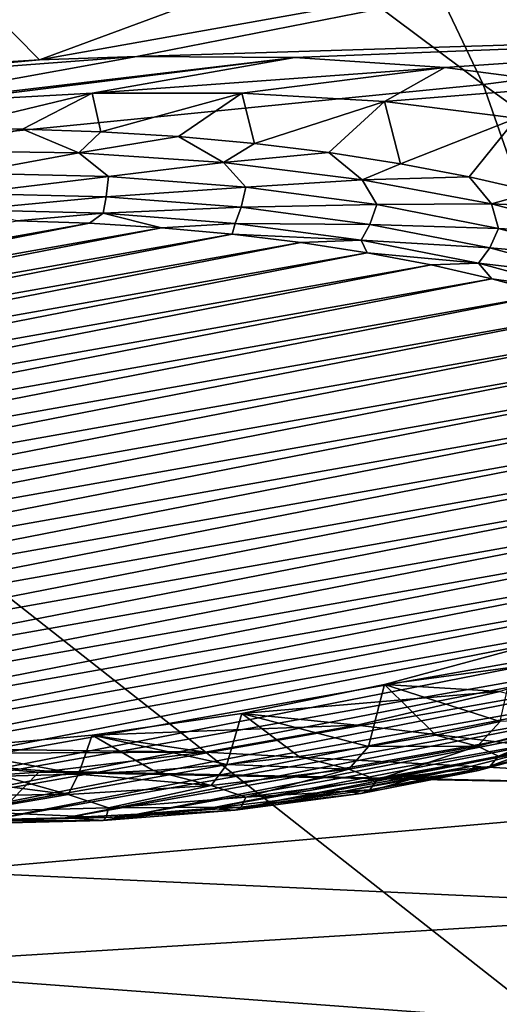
# Model space of a CAD drawing. Header units: metres. Extents: x -92 to 264, y -100 to 50.
# Tile 475 of 656: x 215.22 to 217.22, y -19.74 to -15.62. Entities that reach past the tile are written whole.
import ezdxf

# ---------------------------------------------------------------- set-up
doc = ezdxf.new("R2010")
doc.units = ezdxf.units.M
doc.layers.add('solid_21062050_01', color=7, linetype='CONTINUOUS')

msp = doc.modelspace()

# ---------------------------------------------------------------- linework, layer by layer
at = {"layer": 'solid_21062050_01'}
for points in [[(214.881866, -11.121347, 216.982498), (211.249863, -11.484357, 217.992599), (217.155609, -15.889269, 222.728546)], [(214.881866, -11.121347, 216.982498), (217.155609, -15.889269, 222.728546), (221.229599, -15.358991, 221.253723)], [(211.249863, -11.484357, 217.992599), (212.967438, -16.30514, 223.885605), (217.155609, -15.889269, 222.728546)], [(215.299194, -15.786646, 164.297318), (214.891571, -15.37431, 163.151184), (218.418564, -14.635171, 162.107559)], [(215.299194, -15.786646, 164.297318), (218.418564, -14.635171, 162.107559), (218.908463, -15.142991, 163.518097)], [(215.705887, -15.772206, 164.349854), (215.299194, -15.786646, 164.297318), (218.908463, -15.142991, 163.518097)], [(215.705887, -15.772206, 164.349854), (218.908463, -15.142991, 163.518097), (219.276535, -15.662484, 164.961044)], [(221.229599, -15.358991, 221.253723), (217.155609, -15.889269, 222.728546), (223.459656, -20.431955, 226.764557)], [(215.029526, -15.803278, 164.282089), (214.891571, -15.37431, 163.151184), (215.299194, -15.786646, 164.297318)], [(216.367966, -15.777259, 164.514786), (215.705887, -15.772206, 164.349854), (219.276535, -15.662484, 164.961044)], [(216.996094, -15.818265, 164.771912), (216.367966, -15.777259, 164.514786), (219.276535, -15.662484, 164.961044)], [(217.574814, -15.894001, 165.114304), (216.996094, -15.818265, 164.771912), (219.276535, -15.662484, 164.961044)], [(214.26561, -15.880943, 164.323792), (215.299194, -15.786646, 164.297318), (215.705887, -15.772206, 164.349854)], [(214.379471, -16.012838, 164.690399), (214.26561, -15.880943, 164.323792), (215.705887, -15.772206, 164.349854)], [(214.379471, -16.012838, 164.690399), (215.705887, -15.772206, 164.349854), (216.367966, -15.777259, 164.514786)], [(215.029526, -15.803278, 164.282089), (215.299194, -15.786646, 164.297318), (214.26561, -15.880943, 164.323792)], [(214.379471, -16.012838, 164.690399), (216.367966, -15.777259, 164.514786), (214.887268, -15.960169, 164.659576)], [(214.887268, -15.960169, 164.659576), (216.367966, -15.777259, 164.514786), (215.51915, -15.925282, 164.706406)], [(215.51915, -15.925282, 164.706406), (216.367966, -15.777259, 164.514786), (216.996094, -15.818265, 164.771912)], [(215.51915, -15.925282, 164.706406), (216.996094, -15.818265, 164.771912), (216.145798, -15.925165, 164.848633)], [(216.145798, -15.925165, 164.848633), (216.996094, -15.818265, 164.771912), (216.742859, -15.960464, 165.08255)], [(216.742859, -15.960464, 165.08255), (216.996094, -15.818265, 164.771912), (217.574814, -15.894001, 165.114304)], [(217.155609, -15.889269, 222.728546), (212.967438, -16.30514, 223.885605), (218.947647, -21.00259, 228.349548)], [(216.742859, -15.960464, 165.08255), (217.574814, -15.894001, 165.114304), (217.294968, -16.030214, 165.402008)], [(217.155609, -15.889269, 222.728546), (218.947647, -21.00259, 228.349548), (223.459656, -20.431955, 226.764557)], [(214.887268, -15.960169, 164.659576), (215.51915, -15.925282, 164.706406), (214.89801, -16.074936, 164.61795)], [(215.51915, -15.925282, 164.706406), (215.227936, -16.076696, 164.622849), (214.89801, -16.074936, 164.61795)], [(215.51915, -15.925282, 164.706406), (215.556305, -16.087664, 164.653305), (215.227936, -16.076696, 164.622849)], [(215.51915, -15.925282, 164.706406), (216.145798, -15.925165, 164.848633), (215.556305, -16.087664, 164.653305)], [(216.145798, -15.925165, 164.848633), (215.880905, -16.107761, 164.709122), (215.556305, -16.087664, 164.653305)], [(216.145798, -15.925165, 164.848633), (216.199493, -16.136852, 164.789932), (215.880905, -16.107761, 164.709122)], [(216.145798, -15.925165, 164.848633), (216.742859, -15.960464, 165.08255), (216.199493, -16.136852, 164.789932)], [(216.742859, -15.960464, 165.08255), (216.509933, -16.17474, 164.895172), (216.199493, -16.136852, 164.789932)], [(216.742859, -15.960464, 165.08255), (216.810089, -16.221165, 165.024124), (216.509933, -16.17474, 164.895172)], [(216.742859, -15.960464, 165.08255), (217.294968, -16.030214, 165.402008), (216.810089, -16.221165, 165.024124)], [(217.294968, -16.030214, 165.402008), (217.097931, -16.275812, 165.175903), (216.810089, -16.221165, 165.024124)], [(217.294968, -16.030214, 165.402008), (217.37149, -16.33831, 165.349503), (217.097931, -16.275812, 165.175903)], [(214.89801, -16.074936, 164.61795), (215.227936, -16.076696, 164.622849), (214.846512, -16.167696, 164.601929)], [(215.227936, -16.076696, 164.622849), (215.463562, -16.175858, 164.624588), (214.846512, -16.167696, 164.601929)], [(215.227936, -16.076696, 164.622849), (215.556305, -16.087664, 164.653305), (215.463562, -16.175858, 164.624588)], [(215.556305, -16.087664, 164.653305), (215.880905, -16.107761, 164.709122), (215.463562, -16.175858, 164.624588)], [(215.880905, -16.107761, 164.709122), (216.069473, -16.216209, 164.736679), (215.463562, -16.175858, 164.624588)], [(215.880905, -16.107761, 164.709122), (216.199493, -16.136852, 164.789932), (216.069473, -16.216209, 164.736679)], [(216.199493, -16.136852, 164.789932), (216.509933, -16.17474, 164.895172), (216.069473, -16.216209, 164.736679)], [(214.846512, -16.167696, 164.601929), (215.463562, -16.175858, 164.624588), (215, -16.259905, 164.610931)], [(215.463562, -16.175858, 164.624588), (215.587616, -16.274822, 164.652359), (215, -16.259905, 164.610931)], [(215.463562, -16.175858, 164.624588), (216.069473, -16.216209, 164.736679), (215.587616, -16.274822, 164.652359)], [(216.509933, -16.17474, 164.895172), (216.649704, -16.287785, 164.935486), (216.069473, -16.216209, 164.736679)], [(216.509933, -16.17474, 164.895172), (216.810089, -16.221165, 165.024124), (216.649704, -16.287785, 164.935486)], [(216.069473, -16.216209, 164.736679), (216.162109, -16.319239, 164.775742), (215.587616, -16.274822, 164.652359)], [(216.069473, -16.216209, 164.736679), (216.649704, -16.287785, 164.935486), (216.162109, -16.319239, 164.775742)], [(216.810089, -16.221165, 165.024124), (217.097931, -16.275812, 165.175903), (216.649704, -16.287785, 164.935486)], [(215, -16.344898, 164.65097), (215, -16.259905, 164.610931), (215.587616, -16.274822, 164.652359)], [(212.967438, -16.30514, 223.885605), (214.316208, -21.45019, 229.592804), (218.947647, -21.00259, 228.349548)], [(215.577713, -16.359564, 164.691711), (215, -16.344898, 164.65097), (215.587616, -16.274822, 164.652359)], [(215.577713, -16.359564, 164.691711), (215.587616, -16.274822, 164.652359), (216.162109, -16.319239, 164.775742)], [(216.649704, -16.287785, 164.935486), (216.710648, -16.392162, 164.978287), (216.162109, -16.319239, 164.775742)], [(217.097931, -16.275812, 165.175903), (217.190338, -16.388865, 165.216248), (216.649704, -16.287785, 164.935486)], [(216.649704, -16.287785, 164.935486), (217.190338, -16.388865, 165.216248), (216.710648, -16.392162, 164.978287)], [(217.097931, -16.275812, 165.175903), (217.37149, -16.33831, 165.349503), (217.190338, -16.388865, 165.216248)], [(215, -16.413336, 164.715347), (215, -16.344898, 164.65097), (215.577713, -16.359564, 164.691711)], [(216.142532, -16.403231, 164.813004), (215.577713, -16.359564, 164.691711), (216.162109, -16.319239, 164.775742)], [(216.142532, -16.403231, 164.813004), (216.162109, -16.319239, 164.775742), (216.710648, -16.392162, 164.978287)], [(217.37149, -16.33831, 165.349503), (217.628922, -16.408232, 165.543716), (217.190338, -16.388865, 165.216248)], [(215.565231, -16.427685, 164.755203), (215, -16.413336, 164.715347), (215.577713, -16.359564, 164.691711)], [(215.565231, -16.427685, 164.755203), (215.577713, -16.359564, 164.691711), (216.142532, -16.403231, 164.813004)], [(216.681808, -16.474926, 165.012146), (216.142532, -16.403231, 164.813004), (216.710648, -16.392162, 164.978287)], [(216.681808, -16.474926, 165.012146), (216.710648, -16.392162, 164.978287), (217.220978, -16.491966, 165.255508)], [(217.190338, -16.388865, 165.216248), (217.220978, -16.491966, 165.255508), (216.710648, -16.392162, 164.978287)], [(217.190338, -16.388865, 165.216248), (217.678391, -16.517021, 165.57222), (217.220978, -16.491966, 165.255508)], [(217.628922, -16.408232, 165.543716), (217.678391, -16.517021, 165.57222), (217.190338, -16.388865, 165.216248)], [(215.565231, -16.427685, 164.755203), (215.204178, -16.460293, 164.802689), (215, -16.413336, 164.715347)], [(215.565231, -16.427685, 164.755203), (215.508575, -16.47028, 164.830414), (215.204178, -16.460293, 164.802689)], [(215.565231, -16.427685, 164.755203), (215.809509, -16.488747, 164.881714), (215.508575, -16.47028, 164.830414)], [(216.117844, -16.470409, 164.873871), (215.565231, -16.427685, 164.755203), (216.142532, -16.403231, 164.813004)], [(216.117844, -16.470409, 164.873871), (215.809509, -16.488747, 164.881714), (215.565231, -16.427685, 164.755203)], [(216.117844, -16.470409, 164.873871), (216.142532, -16.403231, 164.813004), (216.681808, -16.474926, 165.012146)], [(211.571838, -17.240189, 166.968918), (215.508575, -16.47028, 164.830414), (215.809509, -16.488747, 164.881714)], [(211.571838, -17.240189, 166.968918), (211.698502, -17.145899, 166.707031), (215.508575, -16.47028, 164.830414)], [(211.698502, -17.145899, 166.707031), (215.204178, -16.460293, 164.802689), (215.508575, -16.47028, 164.830414)], [(216.117844, -16.470409, 164.873871), (216.104919, -16.515572, 164.956223), (215.809509, -16.488747, 164.881714)], [(216.645477, -16.540556, 165.06871), (216.104919, -16.515572, 164.956223), (216.117844, -16.470409, 164.873871)], [(216.645477, -16.540556, 165.06871), (216.117844, -16.470409, 164.873871), (216.681808, -16.474926, 165.012146)], [(216.645477, -16.540556, 165.06871), (216.681808, -16.474926, 165.012146), (217.183533, -16.573048, 165.284683)], [(217.183533, -16.573048, 165.284683), (216.681808, -16.474926, 165.012146), (217.220978, -16.491966, 165.255508)], [(211.389465, -17.437773, 167.517746), (216.104919, -16.515572, 164.956223), (216.392822, -16.550573, 165.053452)], [(211.389465, -17.437773, 167.517746), (211.468597, -17.3377, 167.239777), (216.104919, -16.515572, 164.956223)], [(211.468597, -17.3377, 167.239777), (215.809509, -16.488747, 164.881714), (216.104919, -16.515572, 164.956223)], [(211.468597, -17.3377, 167.239777), (211.571838, -17.240189, 166.968918), (215.809509, -16.488747, 164.881714)], [(216.645477, -16.540556, 165.06871), (216.392822, -16.550573, 165.053452), (216.104919, -16.515572, 164.956223)], [(217.183533, -16.573048, 165.284683), (217.220978, -16.491966, 165.255508), (217.681686, -16.616421, 165.601196)], [(217.678391, -16.517021, 165.57222), (217.681686, -16.616421, 165.601196), (217.220978, -16.491966, 165.255508)], [(211.335007, -17.53973, 167.800934), (216.392822, -16.550573, 165.053452), (216.671219, -16.593515, 165.172729)], [(211.335007, -17.53973, 167.800934), (211.389465, -17.437773, 167.517746), (216.392822, -16.550573, 165.053452)], [(216.645477, -16.540556, 165.06871), (216.671219, -16.593515, 165.172729), (216.392822, -16.550573, 165.053452)], [(217.136353, -16.636557, 165.335358), (216.671219, -16.593515, 165.172729), (216.645477, -16.540556, 165.06871)], [(217.136353, -16.636557, 165.335358), (216.645477, -16.540556, 165.06871), (217.183533, -16.573048, 165.284683)], [(211.305588, -17.642874, 168.087433), (216.671219, -16.593515, 165.172729), (216.938156, -16.644094, 165.313217)], [(211.305588, -17.642874, 168.087433), (211.335007, -17.53973, 167.800934), (216.671219, -16.593515, 165.172729)], [(217.136353, -16.636557, 165.335358), (216.938156, -16.644094, 165.313217), (216.671219, -16.593515, 165.172729)], [(217.136353, -16.636557, 165.335358), (217.183533, -16.573048, 165.284683), (217.636475, -16.695404, 165.624542)], [(217.636475, -16.695404, 165.624542), (217.183533, -16.573048, 165.284683), (217.681686, -16.616421, 165.601196)], [(217.136353, -16.636557, 165.335358), (217.191849, -16.701969, 165.473969), (216.938156, -16.644094, 165.313217)], [(217.579514, -16.756269, 165.667877), (217.191849, -16.701969, 165.473969), (217.136353, -16.636557, 165.335358)], [(217.579514, -16.756269, 165.667877), (217.136353, -16.636557, 165.335358), (217.636475, -16.695404, 165.624542)], [(211.301422, -17.746473, 168.375183), (216.938156, -16.644094, 165.313217), (217.191849, -16.701969, 165.473969)], [(211.301422, -17.746473, 168.375183), (211.305588, -17.642874, 168.087433), (216.938156, -16.644094, 165.313217)], [(211.32254, -17.849831, 168.662277), (211.301422, -17.746473, 168.375183), (217.191849, -16.701969, 165.473969)], [(211.32254, -17.849831, 168.662277), (217.191849, -16.701969, 165.473969), (217.430527, -16.766731, 165.653839)], [(217.579514, -16.756269, 165.667877), (217.430527, -16.766731, 165.653839), (217.191849, -16.701969, 165.473969)], [(211.368774, -17.952229, 168.946686), (211.32254, -17.849831, 168.662277), (217.430527, -16.766731, 165.653839)], [(211.368774, -17.952229, 168.946686), (217.430527, -16.766731, 165.653839), (217.652588, -16.837946, 165.851654)], [(211.439804, -18.05298, 169.226547), (211.368774, -17.952229, 168.946686), (217.652588, -16.837946, 165.851654)], [(211.439804, -18.05298, 169.226547), (217.652588, -16.837946, 165.851654), (217.856583, -16.915146, 166.066086)], [(211.535187, -18.151421, 169.499969), (211.439804, -18.05298, 169.226547), (217.856583, -16.915146, 166.066086)], [(211.535187, -18.151421, 169.499969), (217.856583, -16.915146, 166.066086), (218.041, -16.997755, 166.295532)], [(211.654175, -18.246826, 169.764969), (211.535187, -18.151421, 169.499969), (218.041, -16.997755, 166.295532)], [(211.654175, -18.246826, 169.764969), (218.041, -16.997755, 166.295532), (218.2043, -17.085047, 166.537994)], [(211.7957, -18.338377, 170.019257), (211.654175, -18.246826, 169.764969), (218.2043, -17.085047, 166.537994)], [(218.345825, -17.176598, 166.792297), (211.7957, -18.338377, 170.019257), (218.2043, -17.085047, 166.537994)], [(218.345825, -17.176598, 166.792297), (211.959, -18.425669, 170.261719), (211.7957, -18.338377, 170.019257)], [(218.345825, -17.176598, 166.792297), (218.464813, -17.272001, 167.057297), (211.959, -18.425669, 170.261719)], [(218.464813, -17.272001, 167.057297), (212.143417, -18.508278, 170.49118), (211.959, -18.425669, 170.261719)], [(218.464813, -17.272001, 167.057297), (218.560196, -17.370441, 167.330719), (212.143417, -18.508278, 170.49118)], [(218.560196, -17.370441, 167.330719), (212.347412, -18.585478, 170.705612), (212.143417, -18.508278, 170.49118)], [(218.560196, -17.370441, 167.330719), (218.631226, -17.471193, 167.610565), (212.347412, -18.585478, 170.705612)], [(218.631226, -17.471193, 167.610565), (212.569473, -18.656693, 170.903412), (212.347412, -18.585478, 170.705612)], [(218.631226, -17.471193, 167.610565), (218.67746, -17.573593, 167.894989), (212.569473, -18.656693, 170.903412)], [(218.67746, -17.573593, 167.894989), (212.808151, -18.721455, 171.083298), (212.569473, -18.656693, 170.903412)], [(218.67746, -17.573593, 167.894989), (218.698578, -17.67695, 168.182083), (212.808151, -18.721455, 171.083298)], [(218.698578, -17.67695, 168.182083), (213.061844, -18.779327, 171.244049), (212.808151, -18.721455, 171.083298)], [(218.698578, -17.67695, 168.182083), (218.694412, -17.780548, 168.469833), (213.061844, -18.779327, 171.244049)], [(218.694412, -17.780548, 168.469833), (213.328781, -18.829906, 171.384537), (213.061844, -18.779327, 171.244049)], [(218.694412, -17.780548, 168.469833), (218.664993, -17.883692, 168.756317), (213.328781, -18.829906, 171.384537)], [(218.664993, -17.883692, 168.756317), (213.607178, -18.87285, 171.503815), (213.328781, -18.829906, 171.384537)], [(218.664993, -17.883692, 168.756317), (218.610535, -17.985649, 169.03952), (213.607178, -18.87285, 171.503815)], [(218.610535, -17.985649, 169.03952), (213.895081, -18.907852, 171.601044), (213.607178, -18.87285, 171.503815)], [(218.610535, -17.985649, 169.03952), (218.531403, -18.085722, 169.31749), (213.895081, -18.907852, 171.601044)], [(218.531403, -18.085722, 169.31749), (214.190491, -18.934675, 171.675537), (213.895081, -18.907852, 171.601044)], [(218.531403, -18.085722, 169.31749), (218.428162, -18.183235, 169.588333), (214.190491, -18.934675, 171.675537)], [(218.428162, -18.183235, 169.588333), (214.491425, -18.953142, 171.726837), (214.190491, -18.934675, 171.675537)], [(218.428162, -18.183235, 169.588333), (218.301498, -18.277523, 169.850235), (214.491425, -18.953142, 171.726837)], [(218.301498, -18.277523, 169.850235), (214.795822, -18.963129, 171.754578), (214.491425, -18.953142, 171.726837)], [(218.301498, -18.277523, 169.850235), (218.152267, -18.36795, 170.101395), (214.795822, -18.963129, 171.754578)], [(217.294968, -18.24972, 171.566925), (217.786774, -18.258307, 171.729797), (216.742859, -18.399609, 171.857529)], [(217.294968, -18.24972, 171.566925), (216.742859, -18.399609, 171.857529), (217.227905, -18.554773, 171.505966)], [(216.742859, -18.399609, 171.857529), (217.786774, -18.258307, 171.729797), (217.226471, -18.429167, 172.076508)], [(218.152267, -18.36795, 170.101395), (215.101608, -18.964567, 171.758575), (214.795822, -18.963129, 171.754578)], [(218.152267, -18.36795, 170.101395), (217.981506, -18.453899, 170.340134), (215.101608, -18.964567, 171.758575)], [(216.742859, -18.399609, 171.857529), (217.226471, -18.429167, 172.076508), (216.145798, -18.521513, 172.060272)], [(216.742859, -18.399609, 171.857529), (216.145798, -18.521513, 172.060272), (216.676422, -18.659658, 171.797287)], [(216.742859, -18.399609, 171.857529), (216.676422, -18.659658, 171.797287), (216.958298, -18.610914, 171.661896)], [(216.742859, -18.399609, 171.857529), (216.958298, -18.610914, 171.661896), (217.227905, -18.554773, 171.505966)], [(216.145798, -18.521513, 172.060272), (217.226471, -18.429167, 172.076508), (216.628159, -18.570118, 172.331558)], [(216.628159, -18.570118, 172.331558), (217.226471, -18.429167, 172.076508), (218.8508, -18.834639, 173.772034)], [(217.981506, -18.453899, 170.340134), (215.406738, -18.957445, 171.738785), (215.101608, -18.964567, 171.758575)], [(217.981506, -18.453899, 170.340134), (217.790329, -18.534786, 170.564804), (215.406738, -18.957445, 171.738785)], [(217.790329, -18.534786, 170.564804), (215.709122, -18.941807, 171.695358), (215.406738, -18.957445, 171.738785)], [(216.145798, -18.521513, 172.060272), (216.628159, -18.570118, 172.331558), (215.519135, -18.612265, 172.169785)], [(216.145798, -18.521513, 172.060272), (215.519135, -18.612265, 172.169785), (216.083038, -18.733788, 172.003189)], [(217.790329, -18.534786, 170.564804), (217.580078, -18.610052, 170.773865), (215.709122, -18.941807, 171.695358)], [(216.145798, -18.521513, 172.060272), (216.083038, -18.733788, 172.003189), (216.384064, -18.700703, 171.911301)], [(216.145798, -18.521513, 172.060272), (216.384064, -18.700703, 171.911301), (216.676422, -18.659658, 171.797287)], [(217.131699, -18.657299, 171.517059), (217.61998, -18.533924, 171.174377), (217.227905, -18.554773, 171.505966)], [(217.220978, -18.698893, 171.385483), (217.61998, -18.533924, 171.174377), (217.131699, -18.657299, 171.517059)], [(217.220978, -18.698893, 171.385483), (217.681686, -18.574438, 171.039795), (217.61998, -18.533924, 171.174377)], [(215.519135, -18.612265, 172.169785), (216.628159, -18.570118, 172.331558), (215.993149, -18.682192, 172.498123)], [(215.993149, -18.682192, 172.498123), (216.628159, -18.570118, 172.331558), (218.8508, -18.834639, 173.772034)], [(217.131699, -18.657299, 171.517059), (217.227905, -18.554773, 171.505966), (216.958298, -18.610914, 171.661896)], [(217.636475, -18.620413, 170.971466), (217.681686, -18.574438, 171.039795), (217.220978, -18.698893, 171.385483)], [(215.519135, -18.612265, 172.169785), (215.993149, -18.682192, 172.498123), (214.887268, -18.668995, 172.18364)], [(215.519135, -18.612265, 172.169785), (214.887268, -18.668995, 172.18364), (215.46257, -18.775309, 172.11853)], [(215.519135, -18.612265, 172.169785), (215.46257, -18.775309, 172.11853), (215.775223, -18.758709, 172.072418)], [(215.519135, -18.612265, 172.169785), (215.775223, -18.758709, 172.072418), (216.083038, -18.733788, 172.003189)], [(217.580078, -18.610052, 170.773865), (216.006683, -18.917761, 171.628555), (215.709122, -18.941807, 171.695358)], [(217.580078, -18.610052, 170.773865), (217.352203, -18.679167, 170.965851), (216.006683, -18.917761, 171.628555)], [(217.131699, -18.657299, 171.517059), (216.958298, -18.610914, 171.661896), (216.676422, -18.659658, 171.797287)], [(216.593597, -18.754025, 171.785736), (217.131699, -18.657299, 171.517059), (216.676422, -18.659658, 171.797287)], [(216.710648, -18.798697, 171.662689), (217.131699, -18.657299, 171.517059), (216.593597, -18.754025, 171.785736)], [(216.710648, -18.798697, 171.662689), (217.220978, -18.698893, 171.385483), (217.131699, -18.657299, 171.517059)], [(217.136353, -18.759399, 171.231781), (217.352203, -18.679167, 170.965851), (217.579514, -18.639688, 170.899277)], [(217.136353, -18.759399, 171.231781), (217.579514, -18.639688, 170.899277), (217.183533, -18.742767, 171.31131)], [(217.183533, -18.742767, 171.31131), (217.636475, -18.620413, 170.971466), (217.220978, -18.698893, 171.385483)], [(217.579514, -18.639688, 170.899277), (217.636475, -18.620413, 170.971466), (217.183533, -18.742767, 171.31131)], [(214.887268, -18.668995, 172.18364), (215.993149, -18.682192, 172.498123), (214.379471, -18.689936, 172.126312)], [(214.379471, -18.689936, 172.126312), (215.993149, -18.682192, 172.498123), (215.337204, -18.76265, 172.572159)], [(214.379471, -18.689936, 172.126312), (215.337204, -18.76265, 172.572159), (215.296616, -18.766504, 172.573624)], [(214.379471, -18.689936, 172.126312), (215.296616, -18.766504, 172.573624), (214.671982, -18.809969, 172.552063)], [(214.887268, -18.668995, 172.18364), (215.147018, -18.783484, 172.141235), (215.46257, -18.775309, 172.11853)], [(215.337204, -18.76265, 172.572159), (215.993149, -18.682192, 172.498123), (218.8508, -18.834639, 173.772034)], [(217.352203, -18.679167, 170.965851), (216.297318, -18.885473, 171.538879), (216.006683, -18.917761, 171.628555)], [(217.352203, -18.679167, 170.965851), (217.108292, -18.741667, 171.139435), (216.297318, -18.885473, 171.538879)], [(216.593597, -18.754025, 171.785736), (216.676422, -18.659658, 171.797287), (216.384064, -18.700703, 171.911301)], [(217.183533, -18.742767, 171.31131), (217.220978, -18.698893, 171.385483), (216.710648, -18.798697, 171.662689)], [(217.136353, -18.759399, 171.231781), (217.108292, -18.741667, 171.139435), (217.352203, -18.679167, 170.965851)], [(216.018265, -18.82184, 171.974091), (216.083038, -18.733788, 172.003189), (215.775223, -18.758709, 172.072418)], [(216.018265, -18.82184, 171.974091), (216.593597, -18.754025, 171.785736), (216.083038, -18.733788, 172.003189)], [(216.593597, -18.754025, 171.785736), (216.384064, -18.700703, 171.911301), (216.083038, -18.733788, 172.003189)], [(214.671982, -18.809969, 172.552063), (215.296616, -18.766504, 172.573624), (214.888504, -19.18182, 173.726959)], [(214.888504, -19.18182, 173.726959), (215.296616, -18.766504, 172.573624), (218.8508, -18.834639, 173.772034)], [(215.419144, -18.859163, 172.077759), (215.46257, -18.775309, 172.11853), (215.147018, -18.783484, 172.141235)], [(215.296616, -18.766504, 172.573624), (215.337204, -18.76265, 172.572159), (218.8508, -18.834639, 173.772034)], [(215.419144, -18.859163, 172.077759), (216.018265, -18.82184, 171.974091), (215.46257, -18.775309, 172.11853)], [(216.018265, -18.82184, 171.974091), (215.775223, -18.758709, 172.072418), (215.46257, -18.775309, 172.11853)], [(216.162109, -18.87162, 171.86525), (216.593597, -18.754025, 171.785736), (216.018265, -18.82184, 171.974091)], [(216.162109, -18.87162, 171.86525), (216.710648, -18.798697, 171.662689), (216.593597, -18.754025, 171.785736)], [(217.108292, -18.741667, 171.139435), (216.579056, -18.845171, 171.426941), (216.297318, -18.885473, 171.538879)], [(217.108292, -18.741667, 171.139435), (216.849991, -18.797125, 171.293488), (216.579056, -18.845171, 171.426941)], [(216.645477, -18.8554, 171.498444), (216.849991, -18.797125, 171.293488), (217.136353, -18.759399, 171.231781)], [(216.645477, -18.8554, 171.498444), (217.136353, -18.759399, 171.231781), (216.681808, -18.840889, 171.583862)], [(216.681808, -18.840889, 171.583862), (217.183533, -18.742767, 171.31131), (216.710648, -18.798697, 171.662689)], [(217.136353, -18.759399, 171.231781), (217.183533, -18.742767, 171.31131), (216.681808, -18.840889, 171.583862)], [(217.136353, -18.759399, 171.231781), (216.849991, -18.797125, 171.293488), (217.108292, -18.741667, 171.139435)], [(214.810226, -18.865118, 172.094299), (215.419144, -18.859163, 172.077759), (214.830536, -18.783182, 172.140396)], [(215.419144, -18.859163, 172.077759), (215.147018, -18.783484, 172.141235), (214.830536, -18.783182, 172.140396)], [(215.587616, -18.916039, 171.988632), (216.018265, -18.82184, 171.974091), (215.419144, -18.859163, 172.077759)], [(215.587616, -18.916039, 171.988632), (216.162109, -18.87162, 171.86525), (216.018265, -18.82184, 171.974091)], [(216.681808, -18.840889, 171.583862), (216.710648, -18.798697, 171.662689), (216.162109, -18.87162, 171.86525)], [(216.645477, -18.8554, 171.498444), (216.579056, -18.845171, 171.426941), (216.849991, -18.797125, 171.293488)], [(215, -18.930954, 172.03006), (215.419144, -18.859163, 172.077759), (214.810226, -18.865118, 172.094299)], [(214.888504, -19.18182, 173.726959), (218.8508, -18.834639, 173.772034), (218.345062, -19.340675, 175.177612)], [(215, -18.930954, 172.03006), (215.587616, -18.916039, 171.988632), (215.419144, -18.859163, 172.077759)], [(216.117844, -18.925547, 171.693283), (216.297318, -18.885473, 171.538879), (216.579056, -18.845171, 171.426941)], [(216.117844, -18.925547, 171.693283), (216.579056, -18.845171, 171.426941), (216.645477, -18.8554, 171.498444)], [(216.117844, -18.925547, 171.693283), (216.645477, -18.8554, 171.498444), (216.142532, -18.912584, 171.783005)], [(216.142532, -18.912584, 171.783005), (216.681808, -18.840889, 171.583862), (216.162109, -18.87162, 171.86525)], [(216.645477, -18.8554, 171.498444), (216.681808, -18.840889, 171.583862), (216.142532, -18.912584, 171.783005)], [(216.142532, -18.912584, 171.783005), (216.162109, -18.87162, 171.86525), (215.587616, -18.916039, 171.988632)], [(216.117844, -18.925547, 171.693283), (216.006683, -18.917761, 171.628555), (216.297318, -18.885473, 171.538879)], [(215.577713, -18.956253, 171.904297), (215.587616, -18.916039, 171.988632), (215, -18.930954, 172.03006)], [(215, -18.970919, 171.945023), (215.577713, -18.956253, 171.904297), (215, -18.930954, 172.03006)], [(215.565231, -18.968271, 171.811951), (215.406738, -18.957445, 171.738785), (215.709122, -18.941807, 171.695358)], [(215.565231, -18.968271, 171.811951), (215.709122, -18.941807, 171.695358), (216.006683, -18.917761, 171.628555)], [(215.565231, -18.968271, 171.811951), (216.006683, -18.917761, 171.628555), (216.117844, -18.925547, 171.693283)], [(215.565231, -18.968271, 171.811951), (216.117844, -18.925547, 171.693283), (215.577713, -18.956253, 171.904297)], [(215.577713, -18.956253, 171.904297), (216.142532, -18.912584, 171.783005), (215.587616, -18.916039, 171.988632)], [(216.117844, -18.925547, 171.693283), (216.142532, -18.912584, 171.783005), (215.577713, -18.956253, 171.904297)], [(215.565231, -18.968271, 171.811951), (215.577713, -18.956253, 171.904297), (215, -18.970919, 171.945023)], [(215, -18.98262, 171.851807), (215.101608, -18.964567, 171.758575), (215.406738, -18.957445, 171.738785)], [(215, -18.98262, 171.851807), (215.406738, -18.957445, 171.738785), (215.565231, -18.968271, 171.811951)], [(215, -18.98262, 171.851807), (215.565231, -18.968271, 171.811951), (215, -18.970919, 171.945023)], [(214.382309, -19.585293, 174.847641), (214.888504, -19.18182, 173.726959), (218.345062, -19.340675, 175.177612)], [(214.382309, -19.585293, 174.847641), (218.345062, -19.340675, 175.177612), (217.721176, -19.831343, 176.540497)], [(213.781006, -19.973497, 175.925919), (214.382309, -19.585293, 174.847641), (217.721176, -19.831343, 176.540497)]]:
    msp.add_3dface(points, dxfattribs=at)

doc.saveas('drawing.dxf')
